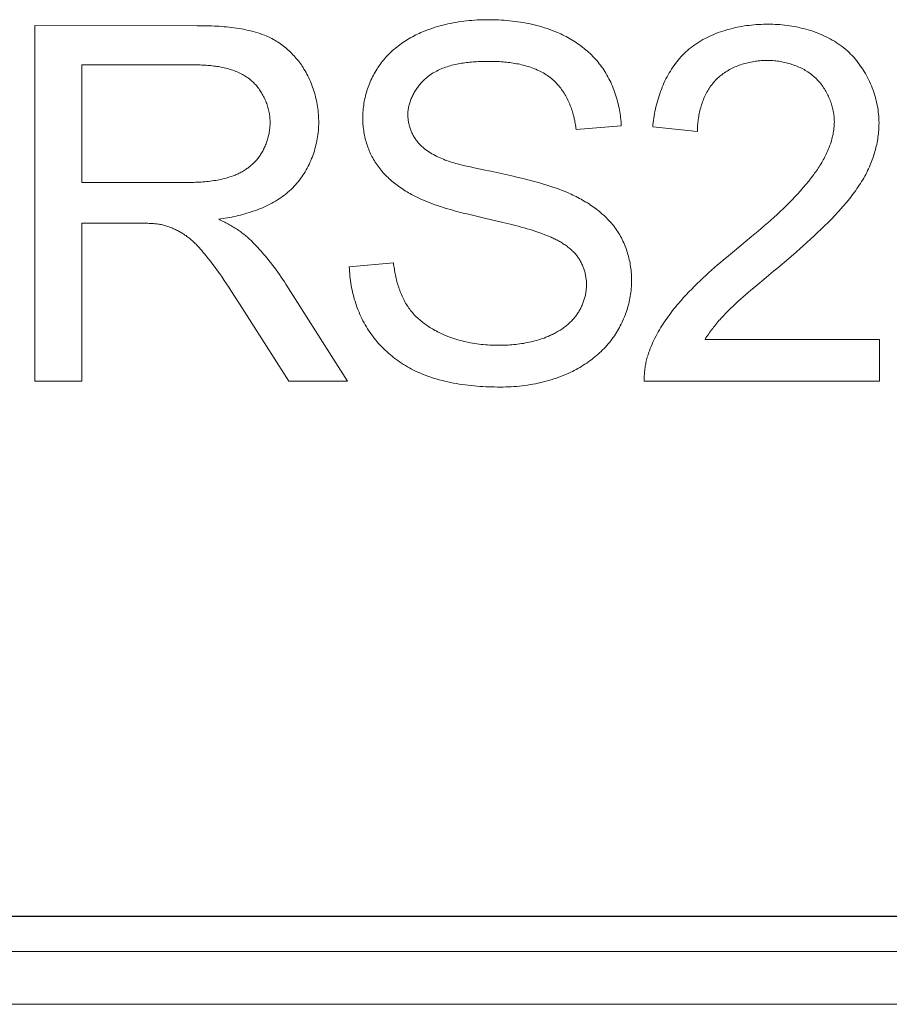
# Model space of a CAD drawing. Header units: millimetres. Extents: x 3925 to 5043, y -86 to 778.
# Tile 275 of 325: x 4812.88 to 4814.12, y 376 to 377.4. Entities that reach past the tile are written whole.
import ezdxf

# ---------------------------------------------------------------- set-up
doc = ezdxf.new("R2010")
doc.units = ezdxf.units.MM
doc.header["$LTSCALE"] = 46.255
for name, color, linetype in [('H30K-IO-LABEDXF_CONTINUOUS_LINE', 7, 'CONTINUOUS'), ('H30K-REAR-CODXF_CONTINUOUS_LINE', 7, 'CONTINUOUS'), ('LABEL-IO-H30DXF_CONTINUOUS_LINE', 7, 'CONTINUOUS')]:
    doc.layers.add(name, color=color, linetype=linetype)

msp = doc.modelspace()

# ---------------------------------------------------------------- linework, layer by layer
at = {"layer": 'H30K-IO-LABEDXF_CONTINUOUS_LINE', "color": 7, "linetype": 'Continuous', "lineweight": 0}
for p, q in [((4812.9039, 376.8881), (4812.9039, 377.3933)), ((4812.9039, 377.3933), (4813.1347, 377.3932)), ((4812.9709, 377.3375), (4812.9709, 377.1703)), ((4813.7376, 377.2507), (4813.6734, 377.2458)), ((4813.8458, 377.243), (4813.7823, 377.2493)), ((4813.5286, 377.1913), (4813.5443, 377.188)), ((4813.5521, 377.1864), (4813.5819, 377.1797)), ((4812.9709, 377.1703), (4813.1144, 377.1703)), ((4813.1144, 377.1703), (4813.1196, 377.1703)), ((4813.5433, 377.1196), (4813.5205, 377.1251)), ((4813.5693, 377.1135), (4813.5433, 377.1196)), ((4812.9709, 377.1125), (4812.9709, 376.8881)), ((4813.0548, 377.1125), (4812.9709, 377.1125)), ((4813.923, 377.0935), (4813.9322, 377.1012)), ((4813.9862, 377.0714), (4813.9758, 377.0624)), ((4813.3509, 377.0504), (4813.4137, 377.056)), ((4813.2609, 377.0257), (4813.3483, 376.8881)), ((4813.929, 377.0231), (4813.9216, 377.0169)), ((4813.1888, 377.0075), (4813.1827, 377.0169)), ((4813.195, 376.998), (4813.1888, 377.0075)), ((4813.2648, 376.8881), (4813.195, 376.998)), ((4813.8568, 376.9474), (4814.1048, 376.9474)), ((4814.1048, 376.9474), (4814.1048, 376.8881)), ((4812.9709, 376.8881), (4812.9039, 376.8881)), ((4813.3483, 376.8881), (4813.2648, 376.8881)), ((4814.1048, 376.8881), (4813.7703, 376.8881)), ((4812.6729, 376.1272), (4815.8448, 376.1272))]:
    msp.add_line(p, q, dxfattribs=at)
for points in [[(4813.4551, 377.3844), (4813.4586, 377.3858), (4813.4622, 377.3872), (4813.4657, 377.3885), (4813.4693, 377.3897), (4813.4729, 377.3909), (4813.4765, 377.392), (4813.4802, 377.393), (4813.4839, 377.394), (4813.4875, 377.3949), (4813.4912, 377.3957), (4813.495, 377.3965), (4813.4987, 377.3973), (4813.5024, 377.3979), (4813.5062, 377.3985), (4813.51, 377.3991), (4813.5137, 377.3996), (4813.5175, 377.4001), (4813.5213, 377.4005), (4813.5251, 377.4008), (4813.5289, 377.4011), (4813.5327, 377.4013), (4813.5365, 377.4015), (4813.5402, 377.4016), (4813.544, 377.4017), (4813.5478, 377.4017)], [(4813.5478, 377.4017), (4813.5517, 377.4017), (4813.5556, 377.4016), (4813.5594, 377.4015), (4813.5633, 377.4014), (4813.5672, 377.4012), (4813.5711, 377.4009), (4813.575, 377.4006), (4813.5789, 377.4002), (4813.5828, 377.3998), (4813.5867, 377.3993), (4813.5906, 377.3988), (4813.5944, 377.3982), (4813.5983, 377.3976), (4813.6022, 377.3969), (4813.606, 377.3961), (4813.6098, 377.3953), (4813.6136, 377.3944), (4813.6174, 377.3935), (4813.6212, 377.3925), (4813.6249, 377.3914), (4813.6286, 377.3903), (4813.6323, 377.3891), (4813.636, 377.3878), (4813.6396, 377.3865), (4813.6432, 377.3851), (4813.6468, 377.3836)], [(4813.1347, 377.3932), (4813.1417, 377.3932), (4813.1452, 377.3931), (4813.1486, 377.393), (4813.1521, 377.3929), (4813.1556, 377.3928), (4813.1591, 377.3927), (4813.1626, 377.3925), (4813.1661, 377.3923), (4813.1696, 377.392), (4813.1731, 377.3918), (4813.1765, 377.3915), (4813.18, 377.3911), (4813.1835, 377.3907), (4813.1869, 377.3903), (4813.1904, 377.3898), (4813.1938, 377.3893), (4813.1972, 377.3887), (4813.2006, 377.3881), (4813.204, 377.3874), (4813.2074, 377.3866), (4813.2107, 377.3858), (4813.2141, 377.385), (4813.2174, 377.384), (4813.2207, 377.383), (4813.224, 377.382), (4813.2272, 377.3808), (4813.2305, 377.3796)], [(4813.3917, 377.3339), (4813.3932, 377.3361), (4813.3947, 377.3382), (4813.3963, 377.3403), (4813.3979, 377.3424), (4813.3995, 377.3444), (4813.4013, 377.3464), (4813.403, 377.3484), (4813.4048, 377.3504), (4813.4067, 377.3523), (4813.4086, 377.3541), (4813.4105, 377.356), (4813.4124, 377.3578), (4813.4144, 377.3595), (4813.4165, 377.3613), (4813.4186, 377.3629), (4813.4207, 377.3646), (4813.4228, 377.3662), (4813.425, 377.3678), (4813.4272, 377.3693), (4813.4294, 377.3708), (4813.4316, 377.3722), (4813.4339, 377.3737), (4813.4362, 377.375), (4813.4385, 377.3764), (4813.4408, 377.3776), (4813.4432, 377.3789), (4813.4456, 377.3801), (4813.4479, 377.3812), (4813.4503, 377.3823), (4813.4527, 377.3834), (4813.4551, 377.3844)], [(4813.6468, 377.3836), (4813.6493, 377.3825), (4813.6518, 377.3814), (4813.6543, 377.3802), (4813.6568, 377.379), (4813.6593, 377.3777), (4813.6617, 377.3764), (4813.6641, 377.375), (4813.6665, 377.3736), (4813.6689, 377.3722), (4813.6713, 377.3707), (4813.6736, 377.3692), (4813.6759, 377.3676), (4813.6782, 377.366), (4813.6804, 377.3643), (4813.6827, 377.3626), (4813.6849, 377.3609), (4813.687, 377.3591), (4813.6891, 377.3573), (4813.6912, 377.3554), (4813.6932, 377.3535), (4813.6952, 377.3516), (4813.6972, 377.3496), (4813.6991, 377.3476), (4813.701, 377.3456), (4813.7028, 377.3435), (4813.7046, 377.3414), (4813.7063, 377.3392), (4813.708, 377.3371), (4813.7097, 377.3348), (4813.7112, 377.3326), (4813.7128, 377.3303)], [(4813.8316, 377.358), (4813.8342, 377.3602), (4813.8368, 377.3622), (4813.8395, 377.3643), (4813.8422, 377.3662), (4813.845, 377.3681), (4813.8479, 377.3699), (4813.8508, 377.3717), (4813.8537, 377.3734), (4813.8567, 377.375), (4813.8598, 377.3765), (4813.8628, 377.378), (4813.8659, 377.3794), (4813.8691, 377.3808), (4813.8723, 377.3821), (4813.8755, 377.3833), (4813.8788, 377.3845), (4813.882, 377.3856), (4813.8853, 377.3866), (4813.8887, 377.3876), (4813.892, 377.3885), (4813.8954, 377.3894), (4813.8988, 377.3902), (4813.9022, 377.3909), (4813.9056, 377.3916), (4813.909, 377.3922), (4813.9124, 377.3928), (4813.9158, 377.3933), (4813.9193, 377.3937), (4813.9227, 377.3941), (4813.9261, 377.3944), (4813.9296, 377.3947), (4813.933, 377.395), (4813.9364, 377.3951), (4813.9398, 377.3953), (4813.9432, 377.3954), (4813.9465, 377.3954)], [(4813.9465, 377.3954), (4813.9498, 377.3954), (4813.9531, 377.3953), (4813.9565, 377.3951), (4813.9598, 377.3949), (4813.9632, 377.3947), (4813.9666, 377.3944), (4813.9699, 377.394), (4813.9733, 377.3936), (4813.9767, 377.3932), (4813.9801, 377.3926), (4813.9834, 377.392), (4813.9868, 377.3914), (4813.9901, 377.3907), (4813.9935, 377.3899), (4813.9968, 377.3891), (4814.0001, 377.3882), (4814.0034, 377.3873), (4814.0067, 377.3863), (4814.0099, 377.3852), (4814.0131, 377.3841), (4814.0163, 377.3829), (4814.0195, 377.3816), (4814.0226, 377.3803), (4814.0257, 377.3789), (4814.0288, 377.3775), (4814.0318, 377.376), (4814.0347, 377.3744), (4814.0377, 377.3728), (4814.0406, 377.3711), (4814.0434, 377.3693), (4814.0462, 377.3675), (4814.0489, 377.3656), (4814.0516, 377.3636), (4814.0542, 377.3615), (4814.0567, 377.3594), (4814.0592, 377.3573), (4814.0616, 377.355)], [(4813.2305, 377.3796), (4813.2326, 377.3787), (4813.2347, 377.3778), (4813.2369, 377.3769), (4813.2389, 377.3759), (4813.241, 377.3748), (4813.2431, 377.3737), (4813.2451, 377.3725), (4813.2471, 377.3713), (4813.2491, 377.3701), (4813.2511, 377.3688), (4813.253, 377.3674), (4813.2549, 377.3661), (4813.2568, 377.3646), (4813.2587, 377.3632), (4813.2605, 377.3617), (4813.2623, 377.3602), (4813.2641, 377.3586), (4813.2658, 377.357), (4813.2675, 377.3554), (4813.2692, 377.3537), (4813.2709, 377.352), (4813.2725, 377.3503), (4813.2741, 377.3485), (4813.2756, 377.3467), (4813.2771, 377.3449), (4813.2786, 377.3431), (4813.28, 377.3412), (4813.2814, 377.3394), (4813.2828, 377.3375), (4813.2841, 377.3355), (4813.2853, 377.3336), (4813.2865, 377.3316)], [(4813.7823, 377.2493), (4813.7827, 377.2525), (4813.783, 377.2556), (4813.7834, 377.2588), (4813.7839, 377.2619), (4813.7844, 377.2651), (4813.785, 377.2683), (4813.7856, 377.2714), (4813.7863, 377.2746), (4813.787, 377.2777), (4813.7878, 377.2809), (4813.7886, 377.2841), (4813.7895, 377.2872), (4813.7904, 377.2903), (4813.7914, 377.2934), (4813.7924, 377.2965), (4813.7935, 377.2996), (4813.7947, 377.3026), (4813.7959, 377.3057), (4813.7971, 377.3087), (4813.7984, 377.3117), (4813.7998, 377.3146), (4813.8012, 377.3175), (4813.8027, 377.3204), (4813.8042, 377.3232), (4813.8058, 377.326), (4813.8075, 377.3288), (4813.8092, 377.3315), (4813.8109, 377.3342), (4813.8127, 377.3368), (4813.8146, 377.3394), (4813.8165, 377.3419), (4813.8185, 377.3444), (4813.8205, 377.3468), (4813.8226, 377.3492), (4813.8248, 377.3515), (4813.827, 377.3537), (4813.8293, 377.3559), (4813.8316, 377.358)], [(4814.0616, 377.355), (4814.0638, 377.3529), (4814.066, 377.3506), (4814.0682, 377.3483), (4814.0702, 377.346), (4814.0722, 377.3435), (4814.0742, 377.3411), (4814.0761, 377.3385), (4814.078, 377.3359), (4814.0798, 377.3333), (4814.0815, 377.3306), (4814.0832, 377.3279), (4814.0848, 377.3251), (4814.0864, 377.3223), (4814.0879, 377.3195), (4814.0894, 377.3166), (4814.0907, 377.3137), (4814.0921, 377.3107), (4814.0933, 377.3077), (4814.0945, 377.3047), (4814.0956, 377.3017), (4814.0967, 377.2986), (4814.0977, 377.2956), (4814.0986, 377.2925), (4814.0995, 377.2894), (4814.1003, 377.2863), (4814.101, 377.2832), (4814.1016, 377.28), (4814.1022, 377.2769), (4814.1027, 377.2737), (4814.1031, 377.2706), (4814.1034, 377.2675), (4814.1037, 377.2643), (4814.1039, 377.2612), (4814.104, 377.2581), (4814.1041, 377.255)], [(4813.5504, 377.3425), (4813.5481, 377.3424), (4813.5458, 377.3424), (4813.5435, 377.3424), (4813.5412, 377.3423), (4813.5388, 377.3423), (4813.5365, 377.3422), (4813.5342, 377.3421), (4813.5318, 377.342), (4813.5294, 377.3418), (4813.5271, 377.3417), (4813.5247, 377.3415), (4813.5224, 377.3413), (4813.52, 377.341), (4813.5177, 377.3407), (4813.5153, 377.3404), (4813.513, 377.3401), (4813.5106, 377.3398), (4813.5083, 377.3394), (4813.506, 377.3389), (4813.5037, 377.3385), (4813.5014, 377.338), (4813.4991, 377.3375), (4813.4968, 377.3369), (4813.4946, 377.3363), (4813.4923, 377.3356), (4813.4901, 377.3349), (4813.4879, 377.3342), (4813.4858, 377.3334), (4813.4836, 377.3326), (4813.4815, 377.3317), (4813.4794, 377.3308), (4813.4773, 377.3298), (4813.4753, 377.3288), (4813.4733, 377.3278), (4813.4713, 377.3266), (4813.4694, 377.3255), (4813.4675, 377.3242), (4813.4656, 377.323), (4813.4637, 377.3216), (4813.4619, 377.3202)], [(4813.6385, 377.318), (4813.6366, 377.3195), (4813.6348, 377.3209), (4813.6329, 377.3222), (4813.6309, 377.3235), (4813.6289, 377.3248), (4813.6269, 377.326), (4813.6249, 377.3271), (4813.6228, 377.3282), (4813.6207, 377.3292), (4813.6185, 377.3302), (4813.6164, 377.3312), (4813.6142, 377.3321), (4813.6119, 377.3329), (4813.6097, 377.3338), (4813.6074, 377.3345), (4813.6052, 377.3353), (4813.6029, 377.3359), (4813.6005, 377.3366), (4813.5982, 377.3372), (4813.5959, 377.3378), (4813.5935, 377.3383), (4813.5911, 377.3388), (4813.5887, 377.3392), (4813.5863, 377.3397), (4813.5839, 377.3401), (4813.5815, 377.3404), (4813.5791, 377.3407), (4813.5767, 377.341), (4813.5743, 377.3413), (4813.5719, 377.3415), (4813.5695, 377.3417), (4813.5671, 377.3419), (4813.5647, 377.3421), (4813.5623, 377.3422), (4813.5599, 377.3423), (4813.5575, 377.3424), (4813.5551, 377.3424), (4813.5527, 377.3424), (4813.5504, 377.3425)], [(4813.9451, 377.3439), (4813.943, 377.3438), (4813.9409, 377.3438), (4813.9388, 377.3437), (4813.9367, 377.3435), (4813.9346, 377.3434), (4813.9325, 377.3432), (4813.9304, 377.3429), (4813.9283, 377.3426), (4813.9261, 377.3423), (4813.924, 377.3419), (4813.9219, 377.3415), (4813.9198, 377.3411), (4813.9177, 377.3406), (4813.9156, 377.3401), (4813.9135, 377.3395), (4813.9114, 377.3389), (4813.9094, 377.3383), (4813.9073, 377.3376), (4813.9053, 377.3369), (4813.9033, 377.3361), (4813.9013, 377.3353), (4813.8993, 377.3345), (4813.8974, 377.3336), (4813.8954, 377.3327), (4813.8935, 377.3317), (4813.8917, 377.3307), (4813.8898, 377.3297), (4813.888, 377.3286), (4813.8862, 377.3275), (4813.8844, 377.3263), (4813.8827, 377.3251), (4813.881, 377.3239), (4813.8793, 377.3226), (4813.8777, 377.3213), (4813.8762, 377.3199), (4813.8746, 377.3185), (4813.8731, 377.3171)], [(4814.0141, 377.3186), (4814.0126, 377.32), (4814.0111, 377.3213), (4814.0095, 377.3226), (4814.0079, 377.3239), (4814.0062, 377.3251), (4814.0046, 377.3263), (4814.0028, 377.3275), (4814.0011, 377.3286), (4813.9993, 377.3297), (4813.9975, 377.3307), (4813.9957, 377.3317), (4813.9938, 377.3327), (4813.9919, 377.3336), (4813.99, 377.3344), (4813.9881, 377.3353), (4813.9861, 377.3361), (4813.9841, 377.3368), (4813.9822, 377.3376), (4813.9801, 377.3382), (4813.9781, 377.3389), (4813.9761, 377.3395), (4813.9741, 377.3401), (4813.972, 377.3406), (4813.9699, 377.3411), (4813.9679, 377.3415), (4813.9658, 377.3419), (4813.9637, 377.3423), (4813.9616, 377.3426), (4813.9596, 377.3429), (4813.9575, 377.3432), (4813.9554, 377.3434), (4813.9533, 377.3435), (4813.9513, 377.3437), (4813.9492, 377.3438), (4813.9471, 377.3438), (4813.9451, 377.3439)], [(4813.2125, 377.3145), (4813.2109, 377.3158), (4813.2093, 377.3171), (4813.2077, 377.3184), (4813.206, 377.3196), (4813.2043, 377.3207), (4813.2025, 377.3218), (4813.2007, 377.3229), (4813.1989, 377.3239), (4813.1971, 377.3249), (4813.1952, 377.3258), (4813.1933, 377.3267), (4813.1914, 377.3275), (4813.1895, 377.3283), (4813.1875, 377.3291), (4813.1855, 377.3298), (4813.1835, 377.3305), (4813.1815, 377.3311), (4813.1794, 377.3317), (4813.1774, 377.3323), (4813.1753, 377.3328), (4813.1732, 377.3333), (4813.1711, 377.3338), (4813.169, 377.3342), (4813.1669, 377.3346), (4813.1647, 377.335), (4813.1626, 377.3353), (4813.1605, 377.3356), (4813.1583, 377.3359), (4813.1562, 377.3362), (4813.154, 377.3364), (4813.1519, 377.3366), (4813.1497, 377.3368), (4813.1476, 377.337), (4813.1454, 377.3371), (4813.1433, 377.3372), (4813.1411, 377.3373), (4813.139, 377.3374), (4813.1369, 377.3374), (4813.1348, 377.3375), (4813.1327, 377.3375), (4812.9709, 377.3375)], [(4813.2865, 377.3316), (4813.288, 377.3292), (4813.2894, 377.3267), (4813.2907, 377.3243), (4813.292, 377.3217), (4813.2933, 377.3192), (4813.2945, 377.3166), (4813.2956, 377.314), (4813.2967, 377.3113), (4813.2977, 377.3087), (4813.2987, 377.306), (4813.2997, 377.3033), (4813.3005, 377.3005), (4813.3014, 377.2978), (4813.3022, 377.295), (4813.3029, 377.2923), (4813.3036, 377.2895), (4813.3042, 377.2867), (4813.3048, 377.2839), (4813.3053, 377.281), (4813.3057, 377.2782), (4813.3062, 377.2754), (4813.3065, 377.2725), (4813.3068, 377.2697), (4813.3071, 377.2669), (4813.3072, 377.264), (4813.3074, 377.2612), (4813.3075, 377.2584), (4813.3075, 377.2556)], [(4813.37, 377.2623), (4813.37, 377.2648), (4813.3701, 377.2674), (4813.3703, 377.27), (4813.3705, 377.2726), (4813.3707, 377.2752), (4813.371, 377.2778), (4813.3714, 377.2804), (4813.3718, 377.283), (4813.3723, 377.2856), (4813.3728, 377.2881), (4813.3734, 377.2907), (4813.374, 377.2933), (4813.3747, 377.2958), (4813.3754, 377.2983), (4813.3761, 377.3008), (4813.377, 377.3034), (4813.3778, 377.3058), (4813.3788, 377.3083), (4813.3797, 377.3108), (4813.3807, 377.3132), (4813.3818, 377.3156), (4813.3829, 377.318), (4813.384, 377.3203), (4813.3852, 377.3227), (4813.3864, 377.325), (4813.3877, 377.3272), (4813.389, 377.3295), (4813.3904, 377.3317), (4813.3917, 377.3339)], [(4813.7128, 377.3303), (4813.7143, 377.3279), (4813.7158, 377.3255), (4813.7173, 377.323), (4813.7187, 377.3204), (4813.7201, 377.3179), (4813.7214, 377.3153), (4813.7226, 377.3127), (4813.7239, 377.31), (4813.725, 377.3073), (4813.7261, 377.3046), (4813.7272, 377.3019), (4813.7282, 377.2992), (4813.7292, 377.2964), (4813.7301, 377.2936), (4813.7309, 377.2908), (4813.7317, 377.288), (4813.7325, 377.2852), (4813.7332, 377.2824), (4813.7339, 377.2795), (4813.7345, 377.2766), (4813.735, 377.2738), (4813.7355, 377.2709), (4813.736, 377.268), (4813.7364, 377.2651), (4813.7367, 377.2623), (4813.737, 377.2594), (4813.7373, 377.2565), (4813.7375, 377.2536), (4813.7376, 377.2507)], [(4813.2383, 377.2554), (4813.2383, 377.2572), (4813.2383, 377.259), (4813.2381, 377.2608), (4813.238, 377.2626), (4813.2378, 377.2645), (4813.2375, 377.2663), (4813.2373, 377.2681), (4813.2369, 377.2699), (4813.2366, 377.2717), (4813.2361, 377.2735), (4813.2357, 377.2753), (4813.2352, 377.2771), (4813.2347, 377.2789), (4813.2341, 377.2807), (4813.2335, 377.2824), (4813.2328, 377.2842), (4813.2321, 377.2859), (4813.2314, 377.2876), (4813.2307, 377.2893), (4813.2299, 377.291), (4813.229, 377.2927), (4813.2282, 377.2943), (4813.2272, 377.296), (4813.2263, 377.2976), (4813.2253, 377.2991), (4813.2243, 377.3007), (4813.2233, 377.3022), (4813.2222, 377.3037), (4813.2211, 377.3052), (4813.22, 377.3066), (4813.2188, 377.308), (4813.2176, 377.3094), (4813.2163, 377.3107), (4813.2151, 377.312), (4813.2138, 377.3132), (4813.2125, 377.3145)], [(4813.4619, 377.3202), (4813.4607, 377.3192), (4813.4596, 377.3182), (4813.4584, 377.3172), (4813.4572, 377.3161), (4813.4561, 377.315), (4813.455, 377.3139), (4813.4539, 377.3127), (4813.4528, 377.3115), (4813.4518, 377.3103), (4813.4507, 377.3091), (4813.4497, 377.3078), (4813.4487, 377.3065), (4813.4478, 377.3052), (4813.4468, 377.3039), (4813.4459, 377.3025), (4813.4451, 377.3012), (4813.4442, 377.2998), (4813.4434, 377.2984), (4813.4426, 377.297), (4813.4418, 377.2955), (4813.4411, 377.2941), (4813.4404, 377.2926), (4813.4397, 377.2911), (4813.4391, 377.2897), (4813.4385, 377.2882), (4813.4379, 377.2867), (4813.4374, 377.2851), (4813.4369, 377.2836), (4813.4364, 377.2821), (4813.436, 377.2805), (4813.4356, 377.279), (4813.4353, 377.2775), (4813.435, 377.2759), (4813.4348, 377.2744), (4813.4346, 377.2728), (4813.4344, 377.2713), (4813.4343, 377.2697), (4813.4342, 377.2682), (4813.4342, 377.2666)], [(4813.6734, 377.2458), (4813.6732, 377.2479), (4813.6729, 377.25), (4813.6726, 377.2521), (4813.6722, 377.2543), (4813.6718, 377.2564), (4813.6714, 377.2585), (4813.6709, 377.2606), (4813.6705, 377.2627), (4813.6699, 377.2649), (4813.6694, 377.267), (4813.6688, 377.2691), (4813.6681, 377.2712), (4813.6674, 377.2733), (4813.6667, 377.2754), (4813.666, 377.2774), (4813.6652, 377.2795), (4813.6644, 377.2815), (4813.6635, 377.2835), (4813.6626, 377.2855), (4813.6617, 377.2875), (4813.6607, 377.2895), (4813.6597, 377.2914), (4813.6587, 377.2933), (4813.6576, 377.2952), (4813.6565, 377.2971), (4813.6553, 377.2989), (4813.6541, 377.3007), (4813.6529, 377.3025), (4813.6516, 377.3042), (4813.6503, 377.3059), (4813.649, 377.3075), (4813.6476, 377.3092), (4813.6462, 377.3107), (4813.6447, 377.3123), (4813.6432, 377.3138), (4813.6417, 377.3152), (4813.6401, 377.3166), (4813.6385, 377.318)], [(4813.8731, 377.3171), (4813.8717, 377.3156), (4813.8703, 377.314), (4813.8689, 377.3125), (4813.8676, 377.3109), (4813.8663, 377.3092), (4813.865, 377.3075), (4813.8638, 377.3058), (4813.8627, 377.3041), (4813.8615, 377.3023), (4813.8605, 377.3005), (4813.8594, 377.2986), (4813.8584, 377.2967), (4813.8575, 377.2948), (4813.8565, 377.2929), (4813.8557, 377.291), (4813.8548, 377.289), (4813.854, 377.287), (4813.8533, 377.285), (4813.8525, 377.283), (4813.8519, 377.2809), (4813.8512, 377.2788), (4813.8506, 377.2768), (4813.85, 377.2747), (4813.8495, 377.2726), (4813.849, 377.2705), (4813.8485, 377.2684), (4813.8481, 377.2662), (4813.8477, 377.2641), (4813.8474, 377.262), (4813.8471, 377.2599), (4813.8468, 377.2577), (4813.8466, 377.2556), (4813.8464, 377.2535), (4813.8462, 377.2514), (4813.846, 377.2493), (4813.8459, 377.2472), (4813.8459, 377.2451), (4813.8458, 377.243)], [(4814.0406, 377.2564), (4814.0405, 377.2583), (4814.0405, 377.2603), (4814.0403, 377.2622), (4814.0402, 377.2642), (4814.04, 377.2661), (4814.0397, 377.2681), (4814.0394, 377.27), (4814.039, 377.272), (4814.0386, 377.2739), (4814.0382, 377.2758), (4814.0377, 377.2778), (4814.0371, 377.2797), (4814.0366, 377.2816), (4814.0359, 377.2835), (4814.0353, 377.2854), (4814.0346, 377.2873), (4814.0338, 377.2892), (4814.033, 377.291), (4814.0322, 377.2928), (4814.0314, 377.2946), (4814.0305, 377.2964), (4814.0295, 377.2982), (4814.0285, 377.3), (4814.0275, 377.3017), (4814.0265, 377.3034), (4814.0254, 377.305), (4814.0243, 377.3067), (4814.0231, 377.3083), (4814.0219, 377.3099), (4814.0207, 377.3114), (4814.0195, 377.3129), (4814.0182, 377.3144), (4814.0168, 377.3158), (4814.0155, 377.3172), (4814.0141, 377.3186)], [(4813.3877, 377.1994), (4813.3866, 377.2013), (4813.3854, 377.2032), (4813.3843, 377.2052), (4813.3832, 377.2072), (4813.3822, 377.2092), (4813.3812, 377.2113), (4813.3803, 377.2134), (4813.3794, 377.2155), (4813.3785, 377.2176), (4813.3777, 377.2197), (4813.3769, 377.2219), (4813.3762, 377.224), (4813.3755, 377.2262), (4813.3748, 377.2284), (4813.3742, 377.2306), (4813.3736, 377.2329), (4813.3731, 377.2351), (4813.3726, 377.2373), (4813.3721, 377.2396), (4813.3717, 377.2419), (4813.3714, 377.2441), (4813.371, 377.2464), (4813.3708, 377.2487), (4813.3705, 377.2509), (4813.3703, 377.2532), (4813.3702, 377.2555), (4813.3701, 377.2577), (4813.37, 377.26), (4813.37, 377.2623)], [(4813.4342, 377.2666), (4813.4342, 377.2652), (4813.4343, 377.2639), (4813.4344, 377.2625), (4813.4345, 377.2611), (4813.4346, 377.2598), (4813.4348, 377.2584), (4813.435, 377.257), (4813.4353, 377.2556), (4813.4356, 377.2543), (4813.4359, 377.2529), (4813.4362, 377.2515), (4813.4366, 377.2502), (4813.437, 377.2488), (4813.4374, 377.2475), (4813.4379, 377.2461), (4813.4384, 377.2448), (4813.4389, 377.2435), (4813.4395, 377.2422), (4813.4401, 377.2409), (4813.4407, 377.2396), (4813.4413, 377.2383), (4813.442, 377.2371), (4813.4427, 377.2359), (4813.4434, 377.2346), (4813.4441, 377.2334), (4813.4449, 377.2323), (4813.4457, 377.2311), (4813.4465, 377.23), (4813.4473, 377.2289), (4813.4482, 377.2278), (4813.4491, 377.2267), (4813.45, 377.2257), (4813.4509, 377.2247), (4813.4519, 377.2237), (4813.4528, 377.2227), (4813.4538, 377.2218)], [(4813.2249, 377.2102), (4813.2258, 377.2116), (4813.2267, 377.213), (4813.2276, 377.2145), (4813.2284, 377.216), (4813.2292, 377.2175), (4813.2299, 377.2191), (4813.2306, 377.2206), (4813.2313, 377.2222), (4813.232, 377.2237), (4813.2326, 377.2253), (4813.2332, 377.227), (4813.2338, 377.2286), (4813.2343, 377.2302), (4813.2348, 377.2319), (4813.2353, 377.2335), (4813.2358, 377.2352), (4813.2362, 377.2368), (4813.2365, 377.2385), (4813.2369, 377.2402), (4813.2372, 377.2419), (4813.2374, 377.2436), (4813.2377, 377.2453), (4813.2379, 377.247), (4813.2381, 377.2487), (4813.2382, 377.2504), (4813.2383, 377.2521), (4813.2383, 377.2537), (4813.2383, 377.2554)], [(4813.3075, 377.2556), (4813.3075, 377.2527), (4813.3074, 377.2498), (4813.3072, 377.2469), (4813.307, 377.2441), (4813.3067, 377.2412), (4813.3063, 377.2383), (4813.3059, 377.2354), (4813.3054, 377.2325), (4813.3049, 377.2296), (4813.3043, 377.2267), (4813.3036, 377.2238), (4813.3029, 377.221), (4813.3021, 377.2181), (4813.3013, 377.2153), (4813.3004, 377.2125), (4813.2994, 377.2097), (4813.2984, 377.2069), (4813.2973, 377.2042), (4813.2962, 377.2014), (4813.295, 377.1987), (4813.2938, 377.196), (4813.2925, 377.1934), (4813.2911, 377.1908), (4813.2897, 377.1882), (4813.2882, 377.1857), (4813.2867, 377.1832), (4813.2851, 377.1807), (4813.2835, 377.1783), (4813.2818, 377.176), (4813.2801, 377.1736), (4813.2783, 377.1714), (4813.2765, 377.1692), (4813.2746, 377.167), (4813.2727, 377.1649)], [(4814.0113, 377.1816), (4814.0126, 377.1834), (4814.0139, 377.1852), (4814.0152, 377.1871), (4814.0165, 377.1889), (4814.0178, 377.1908), (4814.019, 377.1927), (4814.0202, 377.1947), (4814.0214, 377.1966), (4814.0226, 377.1986), (4814.0237, 377.2006), (4814.0249, 377.2026), (4814.026, 377.2046), (4814.027, 377.2066), (4814.0281, 377.2087), (4814.0291, 377.2107), (4814.0301, 377.2128), (4814.031, 377.2149), (4814.0319, 377.217), (4814.0328, 377.2191), (4814.0336, 377.2213), (4814.0344, 377.2234), (4814.0352, 377.2255), (4814.0359, 377.2277), (4814.0365, 377.2299), (4814.0371, 377.232), (4814.0377, 377.2342), (4814.0382, 377.2364), (4814.0387, 377.2386), (4814.0391, 377.2408), (4814.0395, 377.243), (4814.0398, 377.2453), (4814.0401, 377.2475), (4814.0403, 377.2497), (4814.0404, 377.2519), (4814.0405, 377.2541), (4814.0406, 377.2564)], [(4814.1041, 377.255), (4814.104, 377.2524), (4814.104, 377.2499), (4814.1039, 377.2473), (4814.1037, 377.2448), (4814.1035, 377.2422), (4814.1032, 377.2397), (4814.103, 377.2372), (4814.1026, 377.2346), (4814.1022, 377.2321), (4814.1018, 377.2296), (4814.1013, 377.2271), (4814.1008, 377.2245), (4814.1003, 377.222), (4814.0997, 377.2195), (4814.0991, 377.2171), (4814.0984, 377.2146), (4814.0977, 377.2121), (4814.0969, 377.2097), (4814.0961, 377.2073), (4814.0953, 377.2048), (4814.0944, 377.2024), (4814.0935, 377.2001), (4814.0926, 377.1977), (4814.0916, 377.1954)], [(4813.4538, 377.2218), (4813.4558, 377.2201), (4813.4578, 377.2184), (4813.4599, 377.2169), (4813.462, 377.2154), (4813.4641, 377.2139), (4813.4663, 377.2125), (4813.4685, 377.2112), (4813.4707, 377.2099), (4813.473, 377.2087), (4813.4753, 377.2075), (4813.4776, 377.2064), (4813.48, 377.2053), (4813.4824, 377.2043), (4813.4848, 377.2033), (4813.4873, 377.2023), (4813.4897, 377.2014), (4813.4922, 377.2006), (4813.4948, 377.1997), (4813.4973, 377.1989), (4813.4998, 377.1982), (4813.5024, 377.1974), (4813.505, 377.1967), (4813.5076, 377.196), (4813.5102, 377.1954), (4813.5128, 377.1947), (4813.5154, 377.1941), (4813.518, 377.1935), (4813.5207, 377.1929), (4813.5233, 377.1924), (4813.5286, 377.1913)], [(4813.1859, 377.1798), (4813.1873, 377.1804), (4813.1888, 377.1809), (4813.1902, 377.1815), (4813.1917, 377.1822), (4813.1931, 377.1828), (4813.1945, 377.1835), (4813.1959, 377.1842), (4813.1973, 377.185), (4813.1987, 377.1857), (4813.2, 377.1865), (4813.2014, 377.1874), (4813.2027, 377.1882), (4813.2041, 377.1891), (4813.2054, 377.19), (4813.2067, 377.1909), (4813.2079, 377.1919), (4813.2092, 377.1928), (4813.2104, 377.1938), (4813.2116, 377.1949), (4813.2128, 377.1959), (4813.214, 377.197), (4813.2151, 377.1981), (4813.2162, 377.1992), (4813.2173, 377.2003), (4813.2184, 377.2015), (4813.2194, 377.2027), (4813.2204, 377.2039), (4813.2214, 377.2051), (4813.2223, 377.2063), (4813.2232, 377.2076), (4813.2241, 377.2089), (4813.2249, 377.2102)], [(4813.4415, 377.1522), (4813.4394, 377.1533), (4813.4373, 377.1545), (4813.4352, 377.1557), (4813.4331, 377.1569), (4813.4311, 377.1581), (4813.429, 377.1594), (4813.427, 377.1607), (4813.425, 377.1621), (4813.423, 377.1635), (4813.421, 377.1649), (4813.4191, 377.1663), (4813.4171, 377.1678), (4813.4152, 377.1693), (4813.4133, 377.1708), (4813.4115, 377.1724), (4813.4096, 377.174), (4813.4078, 377.1756), (4813.4061, 377.1772), (4813.4043, 377.1789), (4813.4026, 377.1806), (4813.401, 377.1824), (4813.3993, 377.1841), (4813.3977, 377.1859), (4813.3962, 377.1878), (4813.3947, 377.1896), (4813.3932, 377.1915), (4813.3918, 377.1934), (4813.3904, 377.1954), (4813.389, 377.1974), (4813.3877, 377.1994)], [(4813.5443, 377.188), (4813.5495, 377.187), (4813.5521, 377.1864)], [(4814.0916, 377.1954), (4814.0904, 377.1926), (4814.0892, 377.1899), (4814.0879, 377.1872), (4814.0866, 377.1846), (4814.0852, 377.1819), (4814.0838, 377.1793), (4814.0824, 377.1767), (4814.0809, 377.1741), (4814.0793, 377.1716), (4814.0777, 377.1691), (4814.0761, 377.1665), (4814.0745, 377.1641), (4814.0728, 377.1616), (4814.071, 377.1591), (4814.0693, 377.1567), (4814.0675, 377.1543), (4814.0657, 377.1519), (4814.0639, 377.1495), (4814.062, 377.1472), (4814.0601, 377.1449), (4814.0582, 377.1426), (4814.0563, 377.1403), (4814.0544, 377.138), (4814.0524, 377.1357), (4814.0505, 377.1335)], [(4813.1196, 377.1703), (4813.1222, 377.1704), (4813.1247, 377.1704), (4813.1273, 377.1705), (4813.1299, 377.1705), (4813.1325, 377.1706), (4813.1351, 377.1707), (4813.1377, 377.1709), (4813.1403, 377.171), (4813.1429, 377.1712), (4813.1455, 377.1714), (4813.1481, 377.1717), (4813.1507, 377.1719), (4813.1533, 377.1722), (4813.1559, 377.1726), (4813.1584, 377.173), (4813.161, 377.1734), (4813.1635, 377.1738), (4813.1661, 377.1743), (4813.1686, 377.1748), (4813.1711, 377.1754), (4813.1736, 377.176), (4813.1761, 377.1767), (4813.1786, 377.1774), (4813.181, 377.1782), (4813.1835, 377.179), (4813.1859, 377.1798)], [(4813.5819, 377.1797), (4813.5911, 377.1776), (4813.5956, 377.1765), (4813.6002, 377.1754), (4813.6047, 377.1743), (4813.6092, 377.1731), (4813.6137, 377.1719), (4813.6182, 377.1707), (4813.6227, 377.1694), (4813.6272, 377.1681), (4813.6316, 377.1667), (4813.6361, 377.1653), (4813.6405, 377.1638), (4813.6449, 377.1623), (4813.6492, 377.1607), (4813.6536, 377.159), (4813.6579, 377.1573), (4813.6622, 377.1555), (4813.6664, 377.1536)], [(4813.9322, 377.1012), (4813.9367, 377.1051), (4813.9413, 377.109), (4813.9458, 377.1129), (4813.9503, 377.1168), (4813.9547, 377.1208), (4813.9591, 377.1248), (4813.9635, 377.1289), (4813.9678, 377.133), (4813.9721, 377.1371), (4813.9763, 377.1413), (4813.9805, 377.1455), (4813.9846, 377.1498), (4813.9886, 377.1542), (4813.9926, 377.1586), (4813.9965, 377.163), (4814.0003, 377.1676), (4814.0041, 377.1722), (4814.0077, 377.1768), (4814.0113, 377.1816)], [(4813.2727, 377.1649), (4813.2705, 377.1627), (4813.2683, 377.1605), (4813.2661, 377.1584), (4813.2637, 377.1564), (4813.2614, 377.1544), (4813.2589, 377.1525), (4813.2565, 377.1507), (4813.2539, 377.1489), (4813.2513, 377.1472), (4813.2487, 377.1455), (4813.2461, 377.1439), (4813.2434, 377.1423), (4813.2406, 377.1408), (4813.2378, 377.1394), (4813.235, 377.1379), (4813.2322, 377.1366), (4813.2293, 377.1353), (4813.2264, 377.134), (4813.2235, 377.1328), (4813.2205, 377.1317), (4813.2175, 377.1306), (4813.2145, 377.1295), (4813.2115, 377.1285), (4813.2085, 377.1275), (4813.2054, 377.1266), (4813.2023, 377.1257), (4813.1993, 377.1248), (4813.1962, 377.124), (4813.1931, 377.1233), (4813.19, 377.1226), (4813.1869, 377.1219), (4813.1838, 377.1212), (4813.1807, 377.1206), (4813.1776, 377.12), (4813.1745, 377.1195), (4813.1715, 377.119), (4813.1684, 377.1185), (4813.1653, 377.1181)], [(4813.5205, 377.1251), (4813.513, 377.1269), (4813.5093, 377.1279), (4813.5056, 377.1288), (4813.502, 377.1298), (4813.4983, 377.1308), (4813.4946, 377.1318), (4813.4909, 377.1329), (4813.4873, 377.134), (4813.4836, 377.1351), (4813.48, 377.1362), (4813.4764, 377.1374), (4813.4728, 377.1387), (4813.4692, 377.1399), (4813.4657, 377.1413), (4813.4621, 377.1427), (4813.4586, 377.1441), (4813.4551, 377.1456), (4813.4517, 377.1471), (4813.4483, 377.1488), (4813.4449, 377.1504), (4813.4415, 377.1522)], [(4813.6664, 377.1536), (4813.6688, 377.1525), (4813.6711, 377.1514), (4813.6735, 377.1502), (4813.6758, 377.149), (4813.6781, 377.1478), (4813.6804, 377.1465), (4813.6827, 377.1452), (4813.685, 377.1439), (4813.6873, 377.1426), (4813.6895, 377.1412), (4813.6918, 377.1398), (4813.694, 377.1383), (4813.6962, 377.1368), (4813.6983, 377.1353), (4813.7005, 377.1337), (4813.7026, 377.1322), (4813.7047, 377.1305), (4813.7067, 377.1289), (4813.7088, 377.1272), (4813.7107, 377.1255), (4813.7127, 377.1237), (4813.7146, 377.122), (4813.7165, 377.1201), (4813.7183, 377.1183), (4813.7201, 377.1164), (4813.7219, 377.1145), (4813.7236, 377.1125), (4813.7253, 377.1105), (4813.7269, 377.1085), (4813.7285, 377.1064), (4813.73, 377.1043), (4813.7315, 377.1022)], [(4814.0505, 377.1335), (4814.0458, 377.1284), (4814.0412, 377.1234), (4814.0364, 377.1184), (4814.0316, 377.1135), (4814.0267, 377.1087), (4814.0218, 377.1039), (4814.0168, 377.0991), (4814.0118, 377.0944), (4814.0068, 377.0898), (4814.0017, 377.0851), (4813.9965, 377.0805), (4813.9914, 377.076), (4813.9862, 377.0714)], [(4813.1653, 377.1181), (4813.167, 377.1173), (4813.1688, 377.1164), (4813.1705, 377.1156), (4813.1722, 377.1147), (4813.1739, 377.1139), (4813.1756, 377.113), (4813.1773, 377.1121), (4813.179, 377.1112), (4813.1806, 377.1103), (4813.1823, 377.1093), (4813.184, 377.1084), (4813.1856, 377.1074), (4813.1872, 377.1064), (4813.1889, 377.1054), (4813.1905, 377.1044), (4813.1921, 377.1033), (4813.1937, 377.1023), (4813.1952, 377.1012), (4813.1968, 377.1001), (4813.1983, 377.099), (4813.1998, 377.0978), (4813.2013, 377.0966), (4813.2028, 377.0954), (4813.2042, 377.0942), (4813.2056, 377.0929)], [(4813.0855, 377.1101), (4813.0839, 377.1104), (4813.0823, 377.1107), (4813.0807, 377.1109), (4813.0791, 377.1112), (4813.0775, 377.1114), (4813.0759, 377.1116), (4813.0743, 377.1117), (4813.0727, 377.1119), (4813.071, 377.112), (4813.0694, 377.1121), (4813.0678, 377.1122), (4813.0662, 377.1122), (4813.0646, 377.1123), (4813.0629, 377.1123), (4813.0613, 377.1124), (4813.0597, 377.1124), (4813.0581, 377.1124), (4813.0548, 377.1125)], [(4813.1159, 377.0967), (4813.1146, 377.0975), (4813.1134, 377.0983), (4813.112, 377.0991), (4813.1107, 377.0998), (4813.1094, 377.1006), (4813.1081, 377.1013), (4813.1067, 377.102), (4813.1054, 377.1027), (4813.104, 377.1034), (4813.1026, 377.104), (4813.1012, 377.1046), (4813.0998, 377.1052), (4813.0984, 377.1058), (4813.097, 377.1064), (4813.0956, 377.1069), (4813.0942, 377.1075), (4813.0927, 377.108), (4813.0913, 377.1084), (4813.0898, 377.1089), (4813.0884, 377.1093), (4813.0869, 377.1097), (4813.0855, 377.1101)], [(4813.6289, 377.0961), (4813.6248, 377.0977), (4813.6206, 377.0992), (4813.6164, 377.1006), (4813.6122, 377.102), (4813.6079, 377.1033), (4813.6037, 377.1046), (4813.5994, 377.1058), (4813.5952, 377.107), (4813.5909, 377.1082), (4813.5866, 377.1093), (4813.5822, 377.1104), (4813.5779, 377.1115), (4813.5693, 377.1135)], [(4813.1467, 377.067), (4813.1456, 377.0683), (4813.1445, 377.0696), (4813.1434, 377.071), (4813.1423, 377.0723), (4813.1412, 377.0736), (4813.1401, 377.0749), (4813.1389, 377.0762), (4813.1378, 377.0775), (4813.1366, 377.0788), (4813.1354, 377.08), (4813.1342, 377.0813), (4813.133, 377.0825), (4813.1318, 377.0837), (4813.1306, 377.0849), (4813.1293, 377.0861), (4813.1281, 377.0873), (4813.1268, 377.0884), (4813.1255, 377.0895), (4813.1242, 377.0906), (4813.1229, 377.0917), (4813.1215, 377.0927), (4813.1201, 377.0938), (4813.1188, 377.0948), (4813.1173, 377.0957), (4813.1159, 377.0967)], [(4813.2056, 377.0929), (4813.2087, 377.0901), (4813.2117, 377.0872), (4813.2146, 377.0843), (4813.2175, 377.0813), (4813.2204, 377.0783), (4813.2232, 377.0753), (4813.226, 377.0722), (4813.2287, 377.0691), (4813.2314, 377.0659), (4813.2341, 377.0627), (4813.2367, 377.0595), (4813.2393, 377.0562), (4813.2419, 377.0529), (4813.2444, 377.0496), (4813.2468, 377.0462), (4813.2493, 377.0429), (4813.2517, 377.0395), (4813.254, 377.036), (4813.2564, 377.0326), (4813.2587, 377.0291), (4813.2609, 377.0257)], [(4813.6744, 377.0664), (4813.6734, 377.0676), (4813.6724, 377.0688), (4813.6714, 377.07), (4813.6703, 377.0712), (4813.6691, 377.0723), (4813.668, 377.0734), (4813.6668, 377.0745), (4813.6656, 377.0756), (4813.6644, 377.0766), (4813.6631, 377.0777), (4813.6619, 377.0786), (4813.6606, 377.0796), (4813.6593, 377.0806), (4813.658, 377.0815), (4813.6566, 377.0824), (4813.6552, 377.0833), (4813.6539, 377.0841), (4813.6525, 377.085), (4813.6511, 377.0858), (4813.6496, 377.0866), (4813.6482, 377.0874), (4813.6468, 377.0882), (4813.6453, 377.0889), (4813.6438, 377.0897), (4813.6424, 377.0904), (4813.6409, 377.0911), (4813.6394, 377.0918), (4813.6379, 377.0924), (4813.6364, 377.0931), (4813.6349, 377.0937), (4813.6334, 377.0943), (4813.6319, 377.0949), (4813.6304, 377.0955), (4813.6289, 377.0961)], [(4813.7315, 377.1022), (4813.7328, 377.1001), (4813.7342, 377.098), (4813.7354, 377.0959), (4813.7367, 377.0937), (4813.7379, 377.0915), (4813.739, 377.0892), (4813.7401, 377.087), (4813.7411, 377.0847), (4813.7421, 377.0824), (4813.7431, 377.08), (4813.744, 377.0777), (4813.7449, 377.0753), (4813.7457, 377.0729), (4813.7465, 377.0704), (4813.7472, 377.068), (4813.7479, 377.0656), (4813.7485, 377.0631), (4813.7491, 377.0606), (4813.7496, 377.0581), (4813.7501, 377.0556), (4813.7505, 377.0531), (4813.7509, 377.0506), (4813.7513, 377.0481), (4813.7516, 377.0456), (4813.7518, 377.0431), (4813.752, 377.0406), (4813.7522, 377.0381), (4813.7523, 377.0356), (4813.7524, 377.0331), (4813.7524, 377.0306)], [(4813.8872, 377.0639), (4813.8958, 377.071), (4813.923, 377.0935)], [(4813.1499, 377.0629), (4813.1489, 377.0643), (4813.1467, 377.067)], [(4813.1827, 377.0169), (4813.1795, 377.0216), (4813.1764, 377.0263), (4813.1732, 377.031), (4813.17, 377.0356), (4813.1667, 377.0403), (4813.1635, 377.0449), (4813.1601, 377.0494), (4813.1568, 377.054), (4813.1534, 377.0585), (4813.1499, 377.0629)], [(4813.6882, 377.025), (4813.6882, 377.0264), (4813.6881, 377.0278), (4813.6881, 377.0292), (4813.688, 377.0306), (4813.6878, 377.032), (4813.6877, 377.0335), (4813.6875, 377.0349), (4813.6872, 377.0363), (4813.687, 377.0377), (4813.6867, 377.0391), (4813.6864, 377.0405), (4813.6861, 377.0419), (4813.6857, 377.0433), (4813.6853, 377.0447), (4813.6849, 377.0461), (4813.6844, 377.0475), (4813.6839, 377.0488), (4813.6834, 377.0502), (4813.6829, 377.0515), (4813.6824, 377.0529), (4813.6818, 377.0542), (4813.6811, 377.0555), (4813.6805, 377.0568), (4813.6798, 377.058), (4813.6791, 377.0593), (4813.6784, 377.0605), (4813.6777, 377.0617), (4813.6769, 377.0629), (4813.6761, 377.0641), (4813.6753, 377.0652), (4813.6744, 377.0664)], [(4813.8189, 376.9984), (4813.8226, 377.0026), (4813.8263, 377.0067), (4813.8301, 377.0108), (4813.8339, 377.0149), (4813.8378, 377.0188), (4813.8417, 377.0228), (4813.8457, 377.0267), (4813.8497, 377.0306), (4813.8537, 377.0344), (4813.8578, 377.0382), (4813.8619, 377.042), (4813.8661, 377.0457), (4813.8703, 377.0494), (4813.8745, 377.0531), (4813.8787, 377.0567), (4813.8829, 377.0603), (4813.8872, 377.0639)], [(4813.9758, 377.0624), (4813.9601, 377.049), (4813.9548, 377.0446)], [(4813.3787, 376.9597), (4813.3769, 376.9625), (4813.3752, 376.9652), (4813.3735, 376.9681), (4813.3719, 376.971), (4813.3704, 376.9739), (4813.3689, 376.9768), (4813.3675, 376.9798), (4813.3661, 376.9828), (4813.3648, 376.9859), (4813.3635, 376.9889), (4813.3623, 376.992), (4813.3612, 376.9952), (4813.3601, 376.9983), (4813.3591, 377.0015), (4813.3581, 377.0047), (4813.3572, 377.0079), (4813.3564, 377.0111), (4813.3556, 377.0143), (4813.3549, 377.0176), (4813.3542, 377.0208), (4813.3536, 377.0241), (4813.3531, 377.0274), (4813.3526, 377.0307), (4813.3522, 377.034), (4813.3518, 377.0372), (4813.3515, 377.0405), (4813.3513, 377.0438), (4813.3511, 377.0471), (4813.3509, 377.0504)], [(4813.4137, 377.056), (4813.414, 377.0538), (4813.4143, 377.0516), (4813.4146, 377.0494), (4813.415, 377.0472), (4813.4153, 377.0451), (4813.4157, 377.0429), (4813.4161, 377.0407), (4813.4166, 377.0385), (4813.4171, 377.0363), (4813.4176, 377.0341), (4813.4181, 377.032), (4813.4186, 377.0298), (4813.4192, 377.0277), (4813.4199, 377.0255), (4813.4205, 377.0234), (4813.4212, 377.0213), (4813.4219, 377.0192), (4813.4227, 377.0171), (4813.4235, 377.015), (4813.4243, 377.0129), (4813.4252, 377.0109), (4813.4261, 377.0088), (4813.427, 377.0068), (4813.428, 377.0049), (4813.429, 377.0029), (4813.43, 377.0009), (4813.4311, 376.999), (4813.4322, 376.9971), (4813.4334, 376.9953), (4813.4346, 376.9934)], [(4813.9548, 377.0446), (4813.9438, 377.0354), (4813.929, 377.0231)], [(4813.6738, 376.9817), (4813.6747, 376.9829), (4813.6755, 376.9841), (4813.6763, 376.9854), (4813.6771, 376.9866), (4813.6779, 376.9879), (4813.6786, 376.9892), (4813.6793, 376.9905), (4813.68, 376.9919), (4813.6807, 376.9932), (4813.6813, 376.9946), (4813.6819, 376.9959), (4813.6825, 376.9973), (4813.6831, 376.9987), (4813.6836, 377.0001), (4813.6841, 377.0015), (4813.6846, 377.003), (4813.685, 377.0044), (4813.6855, 377.0058), (4813.6858, 377.0073), (4813.6862, 377.0088), (4813.6866, 377.0102), (4813.6869, 377.0117), (4813.6871, 377.0132), (4813.6874, 377.0146), (4813.6876, 377.0161), (4813.6878, 377.0176), (4813.6879, 377.0191), (4813.688, 377.0205), (4813.6881, 377.022), (4813.6882, 377.0235), (4813.6882, 377.025)], [(4813.7524, 377.0306), (4813.7524, 377.0279), (4813.7523, 377.0251), (4813.7521, 377.0224), (4813.7519, 377.0196), (4813.7517, 377.0169), (4813.7513, 377.0141), (4813.7509, 377.0114), (4813.7505, 377.0087), (4813.75, 377.0059), (4813.7494, 377.0032), (4813.7488, 377.0005), (4813.7482, 376.9978), (4813.7475, 376.9951), (4813.7467, 376.9924), (4813.7459, 376.9898), (4813.745, 376.9871), (4813.7441, 376.9845), (4813.7431, 376.9819), (4813.7421, 376.9793), (4813.741, 376.9767), (4813.7399, 376.9741), (4813.7387, 376.9716), (4813.7375, 376.9691), (4813.7363, 376.9666), (4813.735, 376.9642), (4813.7336, 376.9618), (4813.7323, 376.9594), (4813.7308, 376.9571), (4813.7294, 376.9548)], [(4813.9216, 377.0169), (4813.918, 377.0138), (4813.9144, 377.0107), (4813.9107, 377.0075), (4813.9072, 377.0043), (4813.9036, 377.0011), (4813.9001, 376.9978), (4813.8966, 376.9945), (4813.8931, 376.9912), (4813.8897, 376.9879), (4813.8863, 376.9844), (4813.883, 376.981)], [(4813.4346, 376.9934), (4813.4357, 376.9918), (4813.4369, 376.9901), (4813.4381, 376.9886), (4813.4394, 376.987), (4813.4407, 376.9854), (4813.442, 376.9839), (4813.4434, 376.9824), (4813.4448, 376.981), (4813.4462, 376.9795), (4813.4477, 376.9781), (4813.4492, 376.9767), (4813.4507, 376.9754), (4813.4523, 376.9741), (4813.4539, 376.9728), (4813.4555, 376.9715), (4813.4571, 376.9703), (4813.4588, 376.969), (4813.4604, 376.9678), (4813.4621, 376.9667), (4813.4638, 376.9655), (4813.4656, 376.9644), (4813.4673, 376.9633), (4813.4691, 376.9623), (4813.4708, 376.9613), (4813.4726, 376.9602), (4813.4744, 376.9593), (4813.4762, 376.9583), (4813.478, 376.9574), (4813.4799, 376.9565), (4813.4817, 376.9556), (4813.4835, 376.9548), (4813.4854, 376.9539)], [(4813.7776, 376.9312), (4813.7788, 376.9343), (4813.7801, 376.9373), (4813.7814, 376.9404), (4813.7827, 376.9434), (4813.7841, 376.9463), (4813.7856, 376.9493), (4813.7871, 376.9522), (4813.7887, 376.9551), (4813.7903, 376.958), (4813.7919, 376.9609), (4813.7936, 376.9637), (4813.7953, 376.9666), (4813.7971, 376.9693), (4813.7989, 376.9721), (4813.8008, 376.9749), (4813.8027, 376.9776), (4813.8046, 376.9803), (4813.8065, 376.9829), (4813.8085, 376.9856), (4813.8106, 376.9882), (4813.8126, 376.9908), (4813.8147, 376.9933), (4813.8168, 376.9959), (4813.8189, 376.9984)], [(4813.6303, 376.9503), (4813.6319, 376.9509), (4813.6335, 376.9515), (4813.635, 376.9522), (4813.6366, 376.9529), (4813.6381, 376.9536), (4813.6397, 376.9544), (4813.6412, 376.9551), (4813.6427, 376.9559), (4813.6442, 376.9567), (4813.6457, 376.9575), (4813.6472, 376.9584), (4813.6487, 376.9593), (4813.6501, 376.9601), (4813.6516, 376.9611), (4813.653, 376.962), (4813.6544, 376.963), (4813.6558, 376.964), (4813.6572, 376.965), (4813.6586, 376.966), (4813.6599, 376.9671), (4813.6612, 376.9682), (4813.6625, 376.9693), (4813.6638, 376.9704), (4813.665, 376.9716), (4813.6662, 376.9727), (4813.6674, 376.9739), (4813.6685, 376.9752), (4813.6697, 376.9764), (4813.6708, 376.9777), (4813.6718, 376.979), (4813.6729, 376.9803), (4813.6738, 376.9817)], [(4813.883, 376.981), (4813.8814, 376.9793), (4813.8798, 376.9775), (4813.8782, 376.9757), (4813.8766, 376.974), (4813.8751, 376.9722), (4813.8735, 376.9704), (4813.872, 376.9685), (4813.8705, 376.9667), (4813.869, 376.9648), (4813.8676, 376.963), (4813.8661, 376.9611), (4813.8647, 376.9592), (4813.8633, 376.9572), (4813.862, 376.9553), (4813.8606, 376.9533), (4813.8593, 376.9514), (4813.8581, 376.9494), (4813.8568, 376.9474)], [(4813.4512, 376.8996), (4813.4483, 376.9009), (4813.4453, 376.9023), (4813.4424, 376.9037), (4813.4395, 376.9052), (4813.4366, 376.9068), (4813.4337, 376.9084), (4813.4309, 376.9101), (4813.428, 376.9118), (4813.4253, 376.9136), (4813.4225, 376.9155), (4813.4198, 376.9174), (4813.4171, 376.9193), (4813.4145, 376.9213), (4813.4119, 376.9234), (4813.4093, 376.9255), (4813.4068, 376.9277), (4813.4043, 376.9299), (4813.4019, 376.9321), (4813.3995, 376.9344), (4813.3972, 376.9368), (4813.3949, 376.9391), (4813.3927, 376.9416), (4813.3905, 376.944), (4813.3884, 376.9466), (4813.3863, 376.9491), (4813.3843, 376.9517), (4813.3824, 376.9543), (4813.3805, 376.957), (4813.3787, 376.9597)], [(4813.4854, 376.9539), (4813.4882, 376.9527), (4813.491, 376.9516), (4813.4938, 376.9505), (4813.4967, 376.9495), (4813.4996, 376.9485), (4813.5025, 376.9476), (4813.5054, 376.9467), (4813.5084, 376.9459), (4813.5113, 376.9451), (4813.5143, 376.9444), (4813.5173, 376.9437), (4813.5203, 376.943), (4813.5233, 376.9425), (4813.5263, 376.9419), (4813.5293, 376.9414), (4813.5324, 376.941), (4813.5354, 376.9406), (4813.5385, 376.9402), (4813.5415, 376.9399), (4813.5446, 376.9396), (4813.5476, 376.9394), (4813.5507, 376.9392), (4813.5537, 376.9391), (4813.5568, 376.939), (4813.5598, 376.9389), (4813.5628, 376.9389)], [(4813.5628, 376.9389), (4813.5656, 376.9389), (4813.5683, 376.9389), (4813.5711, 376.939), (4813.5738, 376.9391), (4813.5766, 376.9393), (4813.5793, 376.9394), (4813.5821, 376.9397), (4813.5848, 376.9399), (4813.5876, 376.9402), (4813.5903, 376.9405), (4813.5931, 376.9409), (4813.5958, 376.9413), (4813.5985, 376.9417), (4813.6013, 376.9422), (4813.604, 376.9427), (4813.6067, 376.9432), (4813.6094, 376.9438), (4813.612, 376.9445), (4813.6147, 376.9452), (4813.6174, 376.9459), (4813.62, 376.9467), (4813.6226, 376.9475), (4813.6252, 376.9484), (4813.6278, 376.9493), (4813.6303, 376.9503)], [(4813.7294, 376.9548), (4813.7278, 376.9524), (4813.7261, 376.95), (4813.7244, 376.9477), (4813.7227, 376.9454), (4813.7208, 376.9431), (4813.719, 376.9409), (4813.7171, 376.9387), (4813.7151, 376.9365), (4813.7131, 376.9344), (4813.7111, 376.9323), (4813.709, 376.9303), (4813.7068, 376.9283), (4813.7047, 376.9263), (4813.7024, 376.9244), (4813.7002, 376.9225), (4813.6979, 376.9207), (4813.6956, 376.9188), (4813.6933, 376.9171), (4813.6909, 376.9154), (4813.6885, 376.9137), (4813.686, 376.912), (4813.6836, 376.9105), (4813.6811, 376.9089), (4813.6786, 376.9074), (4813.6761, 376.906), (4813.6735, 376.9045), (4813.6709, 376.9032), (4813.6684, 376.9019), (4813.6658, 376.9006), (4813.6631, 376.8994)], [(4813.7703, 376.8881), (4813.7703, 376.89), (4813.7703, 376.8919), (4813.7703, 376.8938), (4813.7704, 376.8957), (4813.7705, 376.8976), (4813.7706, 376.8995), (4813.7708, 376.9014), (4813.771, 376.9034), (4813.7712, 376.9053), (4813.7714, 376.9072), (4813.7717, 376.9091), (4813.772, 376.911), (4813.7724, 376.9128), (4813.7728, 376.9147), (4813.7732, 376.9166), (4813.7736, 376.9185), (4813.7741, 376.9203), (4813.7746, 376.9222), (4813.7752, 376.924), (4813.7757, 376.9258), (4813.7763, 376.9276), (4813.777, 376.9294), (4813.7776, 376.9312)], [(4813.5659, 376.8796), (4813.5618, 376.8796), (4813.5576, 376.8797), (4813.5534, 376.8798), (4813.5492, 376.8799), (4813.545, 376.8801), (4813.5408, 376.8803), (4813.5366, 376.8806), (4813.5325, 376.8809), (4813.5283, 376.8812), (4813.5241, 376.8817), (4813.5199, 376.8821), (4813.5157, 376.8826), (4813.5115, 376.8832), (4813.5074, 376.8838), (4813.5032, 376.8845), (4813.4991, 376.8853), (4813.495, 376.8861), (4813.4909, 376.887), (4813.4868, 376.8879), (4813.4828, 376.8889), (4813.4787, 376.89), (4813.4747, 376.8911), (4813.4707, 376.8924), (4813.4668, 376.8937), (4813.4628, 376.895), (4813.4589, 376.8965), (4813.4551, 376.898), (4813.4512, 376.8996)], [(4813.6631, 376.8994), (4813.6597, 376.8978), (4813.6561, 376.8963), (4813.6526, 376.8949), (4813.649, 376.8936), (4813.6454, 376.8923), (4813.6417, 376.8911), (4813.6381, 376.8899), (4813.6344, 376.8888), (4813.6307, 376.8878), (4813.627, 376.8868), (4813.6232, 376.8859), (4813.6194, 376.8851), (4813.6157, 376.8843), (4813.6119, 376.8836), (4813.6081, 376.883), (4813.6042, 376.8824), (4813.6004, 376.8818), (4813.5966, 376.8814), (4813.5928, 376.8809), (4813.5889, 376.8806), (4813.5851, 376.8803), (4813.5812, 376.88), (4813.5774, 376.8798), (4813.5736, 376.8797), (4813.5697, 376.8796), (4813.5659, 376.8796)]]:
    msp.add_lwpolyline(points, dxfattribs=at)
at = {"layer": 'H30K-REAR-CODXF_CONTINUOUS_LINE', "color": 7, "linetype": 'Continuous', "lineweight": 0}
for p, q in [((4812.6729, 376.0773), (4815.8448, 376.0773)), ((4812.6729, 376.0023), (4815.8448, 376.0023))]:
    msp.add_line(p, q, dxfattribs=at)
at = {"layer": 'LABEL-IO-H30DXF_CONTINUOUS_LINE', "color": 7, "linetype": 'Continuous', "lineweight": 0}
msp.add_line((4812.6729, 376.1273), (4815.8448, 376.1273), dxfattribs=at)

doc.saveas('drawing.dxf')
